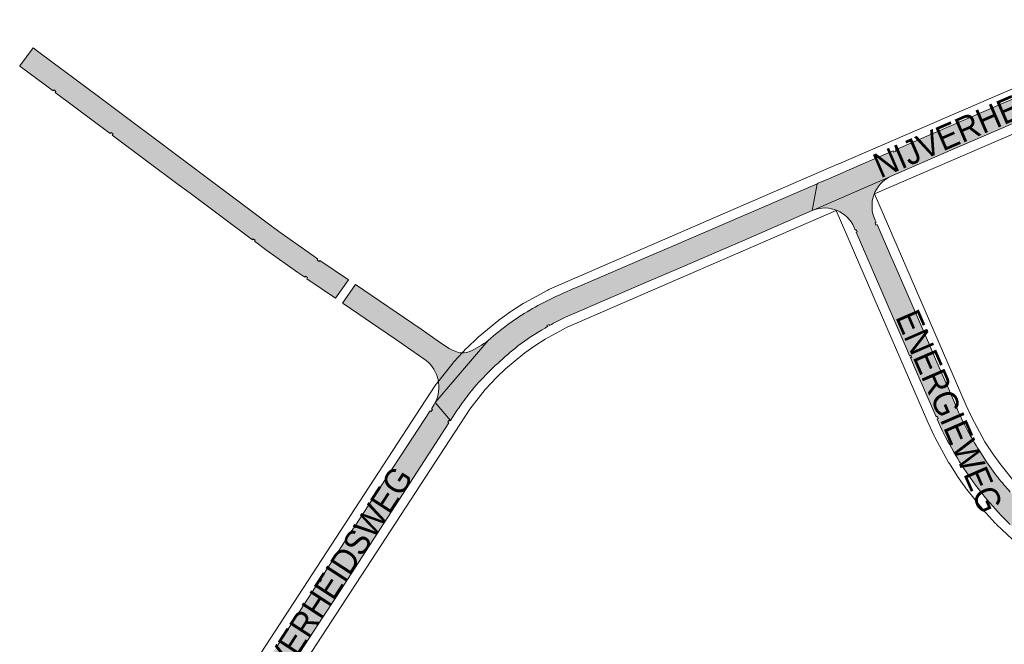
# Paper-space layout 'Layout1' of a CAD drawing. Header units: metres. Extents: x 123097 to 144122, y 392739 to 407589.
# Tile 496 of 510: x 139206 to 139513, y 401992 to 402186. Entities that reach past the tile are written whole.
import ezdxf
from ezdxf.enums import TextEntityAlignment as Align

# ---------------------------------------------------------------- set-up
doc = ezdxf.new("R2010")
doc.units = ezdxf.units.M
doc.header["$MEASUREMENT"] = 0
for name, color, linetype, lineweight in [('gs-anno-wegen algemeen tekst', 7, 'Continuous', 0), ('gs-knt-wegen algemeen', 7, 'Continuous', 0), ('ir-ARC-asfalt-hoofdwegen-te inspecteren', 5, 'Continuous', 0)]:
    doc.layers.add(name, color=color, linetype=linetype, lineweight=lineweight)
doc.styles.add('Style-Arial', font='arial.ttf')

psp = doc.layouts.get("Layout1")

# ---------------------------------------------------------------- hatches: boundary and pattern name
at = {"layer": 'ir-ARC-asfalt-hoofdwegen-te inspecteren', "linetype": 'Continuous', "lineweight": 13, "extrusion": (0, 0, -1)}
for points in [[(-139478.319, 402144.917), (-139479.007, 402145.215), (-139478.851, 402145.575), (-139491.033, 402150.846), (-139519.363, 402163.141), (-139538.738, 402171.508), (-139550.013, 402176.363), (-139565.003, 402182.852), (-139567.71, 402176.858), (-139567.568, 402176.796), (-139567.725, 402176.429), (-139567.875, 402176.493), (-139567.876, 402176.49), (-139566.413, 402175.837), (-139562.89, 402174.356), (-139554.325, 402170.636), (-139551.986, 402169.621), (-139551.827, 402169.987), (-139551.139, 402169.689), (-139551.298, 402169.322), (-139547.175, 402167.533), (-139536.479, 402162.894), (-139535.34, 402162.402), (-139535.182, 402162.767), (-139534.494, 402162.469), (-139534.651, 402162.105), (-139527.362, 402158.959), (-139522.67, 402156.93), (-139518.361, 402155.067), (-139518.202, 402155.433), (-139517.514, 402155.135), (-139517.673, 402154.768), (-139516.142, 402154.107), (-139503.378, 402148.588), (-139496.117, 402145.448), (-139477.504, 402137.395), (-139477.307, 402137.31), (-139453.246, 402126.84), (-139452.965, 402126.727), (-139454.487, 402135.047), (-139454.822, 402135.192), (-139458.308, 402136.696), (-139467.803, 402140.795), (-139473.035, 402143.059), (-139478.163, 402145.278)], [(-139231.162, 402161.876), (-139258.457, 402141.46), (-139283.316, 402122.866), (-139286.92, 402120.17), (-139297.751, 402112.49), (-139299.083, 402111.582), (-139298.857, 402111.251), (-139299.477, 402110.829), (-139299.702, 402111.159), (-139308.626, 402105.072), (-139304.579, 402099.357), (-139295.61, 402105.467), (-139295.835, 402105.798), (-139295.214, 402106.218), (-139294.991, 402105.889), (-139292.831, 402107.36), (-139283.201, 402114.21), (-139279.281, 402117.14), (-139279.52, 402117.46), (-139278.919, 402117.909), (-139278.68, 402117.589), (-139268.838, 402124.947), (-139259.255, 402132.111), (-139255.597, 402134.845), (-139246.161, 402141.899), (-139235.035, 402150.216), (-139235.274, 402150.536), (-139234.673, 402150.985), (-139234.434, 402150.665), (-139217.285, 402163.484), (-139217.523, 402163.802), (-139216.922, 402164.251), (-139216.685, 402163.933), (-139206.293, 402171.701), (-139206.219, 402171.756), (-139210.461, 402177.359), (-139212.204, 402176.056)]]:
    psp.add_hatch(color=5, dxfattribs=at).paths.add_polyline_path(points, flags=0)
psp.add_hatch(color=5, dxfattribs=at).paths.add_polyline_path([(-139530.611, 402016.183, 0.0432118), (-139516.554, 402027.07, 0.0063231), (-139514.657, 402028.862), (-139514.937, 402029.148), (-139514.401, 402029.673), (-139514.121, 402029.388), (-139514.613, 402028.906, 0.0258424), (-139507.356, 402036.715), (-139505.387, 402039.138, 0.0487621), (-139494.491, 402056.129), (-139493.475, 402058.157), (-139491.827, 402061.759), (-139492.191, 402061.925), (-139491.879, 402062.607), (-139491.522, 402062.444), (-139484.748, 402078.083), (-139483.435, 402081.135), (-139483.588, 402080.793), (-139483.953, 402080.956), (-139483.647, 402081.641), (-139483.282, 402081.477), (-139482.612, 402082.972), (-139466.633, 402119.915), (-139466.998, 402120.073), (-139466.7, 402120.761), (-139466.335, 402120.603), (-139465.991, 402121.4, -0.4057135), (-139453.246, 402126.84), (-139477.307, 402137.31, -0.4129822), (-139472.574, 402123.732), (-139472.88, 402123.026), (-139472.521, 402122.87), (-139472.819, 402122.182), (-139473.179, 402122.337), (-139477.356, 402112.706), (-139478.301, 402110.599), (-139482.52, 402100.833), (-139482.944, 402099.906), (-139489.139, 402085.557), (-139491.381, 402080.386), (-139495.673, 402070.512), (-139498.18, 402064.695, -0.0383091), (-139504.934, 402052.019), (-139507.22, 402048.425), (-139508.773, 402046.239), (-139510.385, 402044.098), (-139510.748, 402043.632, -0.0156426), (-139514.639, 402038.979), (-139515.405, 402038.13), (-139515.75, 402037.754, -0.0216108), (-139521.713, 402031.824, -0.0428696), (-139534.899, 402021.723), (-139541.14, 402017.841), (-139546.159, 402014.694), (-139556.608, 402008.119), (-139565.528, 402002.563), (-139565.316, 402002.225), (-139565.952, 402001.827), (-139566.164, 402002.166), (-139569.629, 402000), (-139576.746, 401995.55), (-139586.56, 401989.385), (-139593.265, 401985.188), (-139605.308, 401977.629), (-139605.095, 401977.299), (-139605.725, 401976.893), (-139605.942, 401977.229), (-139605.835, 401977.298), (-139608.578, 401975.576), (-139606.935, 401973.138), (-139606.576, 401973.384), (-139606.011, 401972.559), (-139606.376, 401972.309), (-139604.68, 401969.791), (-139594.582, 401975.908), (-139594.209, 401976.261), (-139593.822, 401976.59), (-139590.696, 401978.495), (-139589.562, 401979.21), (-139588.843, 401979.643), (-139585.195, 401981.948), (-139585.514, 401981.751), (-139585.724, 401982.092), (-139585.086, 401982.485), (-139584.876, 401982.145), (-139582.859, 401983.39), (-139566.747, 401993.501), (-139563.14, 401995.771), (-139561.735, 401996.636), (-139556.382, 402000), (-139552.081, 402002.703), (-139550.334, 402003.804), (-139537.581, 402011.786), (-139537.554, 402011.803), (-139532.585, 402014.938), (-139532.796, 402015.274), (-139532.161, 402015.673), (-139531.951, 402015.338)])
at = {"layer": 'ir-ARC-asfalt-hoofdwegen-te inspecteren', "linetype": 'Continuous', "lineweight": 13}
for points in [[(139370.802, 402090.675, 0.0033909), (139369.771, 402090.085, 0.0288518), (139361.351, 402084.519, 0.0354431), (139349.171, 402073.233), (139348.248, 402072.161), (139347.343, 402071.076), (139345.989, 402069.386, 0.0170167), (139342.366, 402064.408), (139340.307, 402061.27), (139335.556, 402066.861), (139352.119, 402086.249, -0.048377), (139365.024, 402095.687), (139365.916, 402096.208, -0.0224638), (139379.26, 402102.634), (139380.468, 402103.155), (139402.22, 402112.474), (139409.216, 402115.503), (139454.487, 402135.047), (139452.965, 402126.727), (139449.66, 402125.282), (139431.377, 402117.282), (139410.43, 402108.275), (139409.197, 402107.731), (139398.475, 402103.145), (139378.281, 402094.43), (139376.122, 402093.437, 0.0157484), (139371.22, 402090.909), (139371.059, 402091.243), (139370.383, 402090.917), (139370.557, 402090.557)], [(139339.393, 402084.05, 0.0570478), (139341.78, 402082.881, 0.2028586), (139346.305, 402082.765, 0.0563737), (139352.119, 402086.249), (139335.556, 402066.861, 0.3520894), (139332.777, 402080.022), (139323.212, 402086.581), (139315.4, 402091.904), (139313.755, 402093.032), (139306.897, 402097.717), (139306.691, 402097.863), (139310.819, 402103.691), (139331.173, 402089.7), (139336.476, 402086.055)], [(139263.925, 401944.588, 0.1704775), (139258.314, 401947.285), (139258.483, 401956.389), (139262.203, 401958.43), (139263.88, 401959.35, 0.1073173), (139269.941, 401965.721), (139275.54, 401974.3), (139279.704, 401980.668), (139286.126, 401990.708), (139292.159, 402000), (139299.689, 402011.597), (139299.486, 402011.282), (139299.822, 402011.065), (139300.228, 402011.695), (139299.892, 402011.912), (139309.458, 402026.732), (139310.415, 402028.197), (139310.748, 402027.979), (139311.158, 402028.607), (139310.825, 402028.825), (139316.062, 402036.841), (139321.63, 402045.374), (139322.004, 402045.948), (139325.15, 402050.778), (139332.031, 402061.304), (139333.985, 402064.324), (139334.286, 402064.129), (139334.694, 402064.757), (139334.392, 402064.954), (139334.942, 402065.803), (139335.264, 402066.323), (139335.556, 402066.861), (139340.307, 402061.27), (139340.229, 402061.151), (139339.909, 402061.359), (139339.5, 402060.73), (139339.818, 402060.524), (139337.535, 402057.045), (139336.787, 402055.886), (139312.816, 402018.866), (139304.818, 402006.51), (139300.592, 402000), (139292.097, 401986.913), (139290.53, 401984.522), (139284.428, 401975.182), (139281.334, 401970.453), (139278.001, 401965.305), (139277.057, 401963.868), (139276.44, 401962.951), (139274.977, 401960.776), (139272.167, 401956.921), (139272.004, 401956.697, 0.3333796), (139273.965, 401945.056, 0.0252528), (139274.714, 401944.412), (139274.444, 401944.317), (139274.585, 401944.505), (139273.984, 401944.954), (139273.745, 401944.634), (139274.257, 401944.251), (139266.796, 401941.618)]]:
    psp.add_hatch(color=5, dxfattribs=at).paths.add_polyline_path(points)

# ---------------------------------------------------------------- linework, layer by layer
at = {"layer": 'gs-knt-wegen algemeen', "color": 7, "linetype": 'Continuous', "flags": 128}
for points in [[(139266.541, 401966.146), (139335.6, 402072.217), (139335.771, 402072.466), (139335.953, 402072.707), (139341.131, 402079.244), (139341.299, 402079.447), (139341.475, 402079.643), (139345.374, 402083.82), (139345.503, 402083.954), (139345.635, 402084.084), (139348.646, 402086.962), (139348.818, 402087.121), (139348.996, 402087.274), (139355.415, 402092.58), (139355.599, 402092.726), (139355.787, 402092.865), (139359.18, 402095.281), (139359.439, 402095.456), (139362.944, 402097.706), (139363.144, 402097.829), (139363.347, 402097.945), (139370.66, 402101.928), (139370.919, 402102.062), (139371.184, 402102.184), (139461.199, 402141.221), (139461.205, 402141.223), (139573.42, 402189.76)], [(139578.615, 402177.821), (139472.352, 402131.859)], [(139472.352, 402131.859), (139500.898, 402065.977), (139502.658, 402062.18), (139506.756, 402054.697), (139508.972, 402051.222), (139511.341, 402047.85), (139516.702, 402041.212)], [(139460.405, 402126.684), (139376.632, 402090.355), (139369.781, 402086.623), (139366.605, 402084.584), (139363.53, 402082.395), (139357.473, 402077.388), (139354.765, 402074.8), (139351.173, 402070.952), (139346.347, 402064.86), (139277.186, 401958.633), (139277.049, 401958.432), (139276.905, 401958.235), (139276.756, 401958.048), (139276.753, 401958.044), (139276.751, 401958.042)], [(139516.859, 402022.767), (139510.345, 402028.93), (139510.189, 402029.082), (139510.039, 402029.239), (139506.994, 402032.532), (139506.849, 402032.695), (139506.709, 402032.862), (139501.075, 402039.839), (139500.941, 402040.01), (139500.813, 402040.186), (139498.235, 402043.855), (139498.074, 402044.097), (139495.662, 402047.878), (139495.548, 402048.063), (139495.44, 402048.252), (139491.133, 402056.119), (139491.031, 402056.311), (139490.937, 402056.507), (139489.051, 402060.576), (139488.984, 402060.726), (139460.405, 402126.684)]]:
    psp.add_lwpolyline(points, dxfattribs=at)
at = {"layer": 'ir-ARC-asfalt-hoofdwegen-te inspecteren', "color": 5, "linetype": 'Continuous', "lineweight": 13}
psp.add_lwpolyline([(139231.162, 402161.876), (139258.457, 402141.46), (139283.316, 402122.866), (139286.92, 402120.17), (139297.751, 402112.49), (139299.083, 402111.582), (139298.857, 402111.251), (139299.477, 402110.829), (139299.702, 402111.159), (139308.626, 402105.072), (139304.579, 402099.357), (139295.61, 402105.467), (139295.835, 402105.798), (139295.214, 402106.218), (139294.991, 402105.889), (139292.831, 402107.36), (139283.201, 402114.21), (139279.281, 402117.14), (139279.52, 402117.46), (139278.919, 402117.909), (139278.68, 402117.589), (139268.838, 402124.947), (139259.255, 402132.111), (139255.597, 402134.845), (139246.161, 402141.899), (139235.035, 402150.216), (139235.274, 402150.536), (139234.673, 402150.985), (139234.434, 402150.665), (139217.285, 402163.484), (139217.523, 402163.802), (139216.922, 402164.251), (139216.685, 402163.933), (139206.293, 402171.701), (139206.219, 402171.756), (139210.461, 402177.359), (139212.204, 402176.056)], close=True, dxfattribs=at)
for points in [[(139516.142, 402154.107), (139503.378, 402148.588), (139496.117, 402145.448), (139477.504, 402137.395), (139477.307, 402137.31), (139453.246, 402126.84), (139452.965, 402126.727), (139454.487, 402135.047), (139454.822, 402135.192), (139458.308, 402136.696), (139467.803, 402140.795), (139473.035, 402143.059), (139478.163, 402145.278), (139478.319, 402144.917), (139479.007, 402145.215), (139478.851, 402145.575), (139491.033, 402150.846), (139519.363, 402163.141)], [(139286.126, 401990.708), (139292.159, 402000), (139299.689, 402011.597), (139299.486, 402011.282), (139299.822, 402011.065), (139300.228, 402011.695), (139299.892, 402011.912), (139309.458, 402026.732), (139310.415, 402028.197), (139310.748, 402027.979), (139311.158, 402028.607), (139310.825, 402028.825), (139316.062, 402036.841), (139321.63, 402045.374), (139322.004, 402045.948), (139325.15, 402050.778), (139332.031, 402061.304), (139333.985, 402064.324), (139334.286, 402064.129), (139334.694, 402064.757), (139334.392, 402064.954), (139334.942, 402065.803), (139335.264, 402066.323), (139335.556, 402066.861), (139340.307, 402061.27), (139340.229, 402061.151), (139339.909, 402061.359), (139339.5, 402060.73), (139339.818, 402060.524), (139337.535, 402057.045), (139336.787, 402055.886), (139312.816, 402018.866), (139304.818, 402006.51), (139300.592, 402000), (139292.097, 401986.913)]]:
    psp.add_lwpolyline(points, dxfattribs=at)
psp.add_lwpolyline([(139514.613, 402028.906, -0.0258424), (139507.356, 402036.715), (139505.387, 402039.138, -0.0487621), (139494.491, 402056.129), (139493.475, 402058.157), (139491.827, 402061.759), (139492.191, 402061.925), (139491.879, 402062.607), (139491.522, 402062.444), (139484.748, 402078.083), (139483.435, 402081.135), (139483.588, 402080.793), (139483.953, 402080.956), (139483.647, 402081.641), (139483.282, 402081.477), (139482.612, 402082.972), (139466.633, 402119.915), (139466.998, 402120.073), (139466.7, 402120.761), (139466.335, 402120.603), (139465.991, 402121.4, 0.4057135), (139453.246, 402126.84), (139477.307, 402137.31, 0.4129822), (139472.574, 402123.732), (139472.88, 402123.026), (139472.521, 402122.87), (139472.819, 402122.182), (139473.179, 402122.337), (139477.356, 402112.706), (139478.301, 402110.599), (139482.52, 402100.833), (139482.944, 402099.906), (139489.139, 402085.557), (139491.381, 402080.386), (139495.673, 402070.512), (139498.18, 402064.695, 0.0383091), (139504.934, 402052.019), (139507.22, 402048.425), (139508.773, 402046.239), (139510.385, 402044.098), (139510.748, 402043.632, 0.0156426), (139514.639, 402038.979)], format="xyb", dxfattribs=at)
for points in [[(139370.802, 402090.675, 0.0033909), (139369.771, 402090.085, 0.0288518), (139361.351, 402084.519, 0.0354431), (139349.171, 402073.233), (139348.248, 402072.161), (139347.343, 402071.076), (139345.989, 402069.386, 0.0170167), (139342.366, 402064.408), (139340.307, 402061.27), (139335.556, 402066.861), (139352.119, 402086.249, -0.048377), (139365.024, 402095.687), (139365.916, 402096.208, -0.0224638), (139379.26, 402102.634), (139380.468, 402103.155), (139402.22, 402112.474), (139409.216, 402115.503), (139454.487, 402135.047), (139452.965, 402126.727), (139449.66, 402125.282), (139431.377, 402117.282), (139410.43, 402108.275), (139409.197, 402107.731), (139398.475, 402103.145), (139378.281, 402094.43), (139376.122, 402093.437, 0.0157484), (139371.22, 402090.909), (139371.059, 402091.243), (139370.383, 402090.917), (139370.557, 402090.557)], [(139339.393, 402084.05, 0.0570478), (139341.78, 402082.881, 0.2028586), (139346.305, 402082.765, 0.0563737), (139352.119, 402086.249), (139335.556, 402066.861, 0.3520894), (139332.777, 402080.022), (139323.212, 402086.581), (139315.4, 402091.904), (139313.755, 402093.032), (139306.897, 402097.717), (139306.691, 402097.863), (139310.819, 402103.691), (139331.173, 402089.7), (139336.476, 402086.055)]]:
    psp.add_lwpolyline(points, format="xyb", close=True, dxfattribs=at)

# ---------------------------------------------------------------- texts
at = {"layer": 'gs-anno-wegen algemeen tekst', "color": 7, "style": 'Style-Arial', "width": 0.909091}
for s, rotation, p in [('NIJVERHEIDSWEG', 23.38992, (139513.064, 402157.651)), ('ENERGIEWEG', 293.42641, (139495.684, 402064.15)), ('NIJVERHEIDSWEG', 56.99388, (139301.815, 402008.801))]:
    psp.add_text(s, height=7.7, rotation=rotation, dxfattribs=at).set_placement(p, align=Align.MIDDLE_CENTER)

doc.saveas('drawing.dxf')
